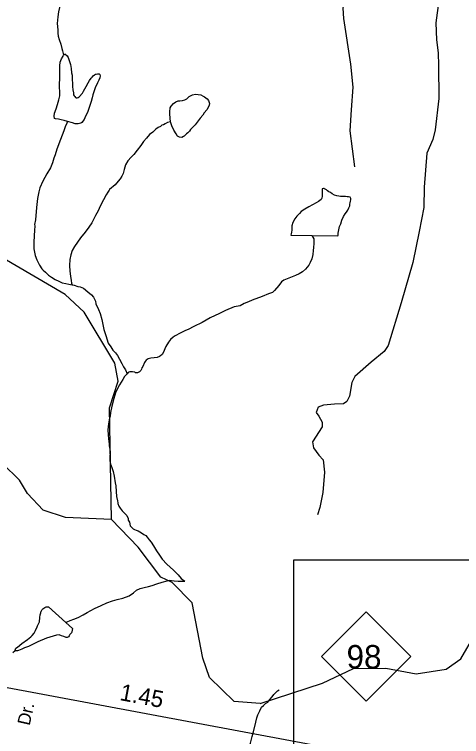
# Model space of a CAD drawing. Extents: x 2126262 to 2293712, y 749403 to 919119.
# Drawn here: x 2203355 to 2206690, y 806453 to 811845 of the extents above; entities that cross this region are included whole.
import ezdxf

# ---------------------------------------------------------------- set-up
doc = ezdxf.new("R2010")
doc.units = 0
for name, color, linetype in [('Exist Hydrographic Creek Single Shore', 7, 'Continuous'), ('Exist Hydrographic Misc Water Feature', 7, 'Continuous'), ('Exist Road Non-System Type 51', 7, 'Continuous'), ('Exist Road Non-System Type 51 Label', 7, 'Continuous'), ('Exist Road Primary NC Attributed', 7, 'Continuous'), ('Exist Road Primary NC Service Mileage Hundredths English Label', 7, 'Continuous'), ('Exist Road Primary NC Shield CELL', 7, 'Continuous'), ('Exist Road Primary NC Shield Number Label', 7, 'Continuous'), ('Map Preparation Inset Cut Line', 7, 'Continuous')]:
    doc.layers.add(name, color=color, linetype=linetype)

msp = doc.modelspace()

# ---------------------------------------------------------------- linework, layer by layer
at = {"layer": 'Exist Hydrographic Creek Single Shore'}
for points in [[(2204077.6, 808074.5), (2203735.6, 808088.1), (2203568.7, 808144), (2203451.6, 808267.8), (2203392.5, 808367.5), (2203266.6, 808491.5), (2203191.6, 808535.7), (2202899.6, 808508.8), (2202692.7, 808381.9), (2202567.6, 808345.1), (2202535.6, 808263.7), (2202360.5, 808205.1), (2201669.7, 808150.4), (2201577.6, 808188.3)], [(2205186.5, 806700.1), (2204994.6, 806713.9), (2204810.7, 806894.8), (2204759.6, 807036.9), (2204681.5, 807451.9), (2204530.6, 807602.6), (2204446.5, 807643.7), (2204278.6, 807866.9), (2204077.6, 808074.5)], [(2205186.5, 806700.1), (2205651.6, 806851.3), (2205884.5, 806961.3), (2206125.7, 806962.8), (2206351.6, 806922.1), (2206575.6, 806956.9), (2206683.6, 807033.4), (2206790.7, 807218.1), (2206906.5, 807310.8), (2207205.7, 807435.9), (2207395.6, 807612.4), (2207503.6, 807672.5), (2207587.5, 807674.1), (2207787.6, 807574.8), (2207997.6, 807334.2), (2208424.5, 807036.8), (2208599.6, 807072.6), (2208740.5, 807207.5), (2208922.6, 807315.2)]]:
    msp.add_lwpolyline(points, dxfattribs=at)
at = {"layer": 'Exist Hydrographic Misc Water Feature'}
for points in [[(2203696, 811907.7), (2203690, 811895.7), (2203684.3, 811863.6), (2203678.5, 811825.7), (2203676.9, 811801.6), (2203674.8, 811777.6), (2203675.1, 811753.6), (2203677.3, 811727.6), (2203679.4, 811705.7), (2203681.6, 811681.7), (2203689.6, 811657.8), (2203699.9, 811623.8), (2203708.1, 811589.9), (2203712.4, 811573.9), (2203718.3, 811552), (2203720.6, 811542)], [(2203751.7, 811046.4), (2203725.7, 811052.2), (2203703.8, 811058), (2203683.9, 811061.9), (2203659.9, 811065.7), (2203653.7, 811067.7), (2203651.5, 811085.7), (2203653.5, 811107.7), (2203665.2, 811139.8), (2203675.1, 811171.8), (2203686.7, 811205.9), (2203692.5, 811235.9), (2203692.3, 811264), (2203692.1, 811303.9), (2203693.5, 811385.9), (2203693.3, 811403.9), (2203693.1, 811459.9), (2203696.8, 811487.9), (2203706.6, 811511.9), (2203718.5, 811532), (2203720.6, 811542)], [(2203720.6, 811542), (2203728.6, 811546.1), (2203730.2, 811550.1), (2203748.5, 811536.2), (2203756.5, 811522.3), (2203766.7, 811494.3), (2203773.1, 811470.4), (2203779, 811440.5), (2203781.3, 811408.5), (2203785.6, 811390.5), (2203785.8, 811356.5), (2203787.8, 811330.6), (2203788, 811306.6), (2203790.3, 811282.6), (2203794.4, 811258.6), (2203796.4, 811244.6), (2203800.5, 811236.7), (2203804.6, 811230.7), (2203810.6, 811224.7), (2203816.5, 811222.7), (2203822.5, 811222.8), (2203830.5, 811224.9), (2203838.5, 811228.9), (2203862.3, 811257), (2203870.3, 811271.1), (2203889.9, 811307.2), (2203903.9, 811333.3), (2203915.8, 811351.4), (2203927.5, 811369.5), (2203933.6, 811375.5), (2203941.6, 811385.6), (2203951.3, 811393.6), (2203959.3, 811399.7), (2203963.4, 811399.8), (2203975.3, 811401.8), (2203987.3, 811399.9), (2203991.2, 811396), (2203993.5, 811386), (2203991.4, 811371.9), (2203985.5, 811353.9), (2203973.8, 811333.8), (2203958, 811297.7), (2203948.4, 811273.7), (2203940.6, 811243.6), (2203934.4, 811221.6), (2203926.9, 811193.6), (2203909, 811141.4), (2203901.2, 811119.4), (2203879.5, 811073.3), (2203873.8, 811061.3), (2203857.8, 811037.1), (2203849.8, 811033.1), (2203830.1, 811028.9), (2203808.1, 811028.8), (2203787.8, 811034.6), (2203751.7, 811046.4)], [(2204519.5, 811043.7), (2204513.3, 811099.6), (2204513.1, 811117.6), (2204516.8, 811147.6), (2204522.7, 811159.6), (2204540.6, 811179.7), (2204558.6, 811191.9), (2204576.5, 811200), (2204588.6, 811200.1), (2204608.5, 811202.2), (2204626.5, 811206.3), (2204640.2, 811214.4), (2204658.3, 811232.6), (2204684.1, 811244.7), (2204706.1, 811248.9), (2204724.1, 811247), (2204746, 811243.1), (2204762.2, 811235.3), (2204772.3, 811229.3), (2204792.4, 811213.5), (2204802.2, 811201.6), (2204808.6, 811179.6), (2204806.5, 811167.6), (2204802.8, 811155.6), (2204790.7, 811133.5), (2204771.1, 811109.4), (2204759, 811093.3), (2204739.3, 811069.2), (2204717.5, 811039), (2204701.8, 811020.9), (2204687.8, 811004.8), (2204668.1, 810984.7), (2204660.1, 810972.6), (2204648, 810960.6), (2204638.4, 810952.5), (2204630.4, 810944.4), (2204620.3, 810936.4), (2204616.2, 810932.4), (2204602.3, 810926.2), (2204586.3, 810928.2), (2204570.3, 810936.1), (2204560.3, 810954), (2204544.1, 810979.9), (2204527.9, 811013.7), (2204519.5, 811043.7)], [(2203751.7, 811046.4), (2203746, 811032.4), (2203734.1, 811006.3), (2203722.2, 810976.2), (2203698.8, 810912), (2203671.4, 810837.9), (2203657.6, 810795.8), (2203647.8, 810771.7), (2203637.9, 810737.7), (2203624.2, 810699.6), (2203596.5, 810653.4), (2203567, 810599.2), (2203543.2, 810551.1), (2203535.6, 810521.1), (2203527.8, 810471.1), (2203518.2, 810403), (2203511, 810311), (2203505.3, 810275), (2203507.3, 810265), (2203505.5, 810231), (2203501.8, 810193), (2203499.9, 810141), (2203500.6, 810095), (2203508.8, 810045), (2203523.1, 810011.2), (2203541.4, 809971.3), (2203559.6, 809945.4), (2203569.5, 809935.5)], [(2204519.5, 811043.7), (2204497.5, 811037.5), (2204479.9, 811027.4), (2204465.7, 811019.3), (2204453.8, 811017.2), (2204443.8, 811009.1), (2204427.8, 811001.1), (2204410, 810986.9), (2204386, 810966.7), (2204362.4, 810948.6), (2204338.6, 810920.4), (2204318.7, 810896.3), (2204298.8, 810866.2), (2204269.1, 810830), (2204245.3, 810799.9), (2204225.6, 810777.7), (2204201.8, 810751.5), (2204184, 810721.5), (2204173.9, 810687.5), (2204166.4, 810657.4), (2204156.5, 810637.3), (2204144.6, 810617.2), (2204128.8, 810599.1), (2204105, 810573), (2204063.2, 810536.7), (2204061.4, 810532.7), (2204051.3, 810516.6), (2204039.6, 810498.6), (2204019.7, 810460.4), (2203994.1, 810414.2), (2203978.3, 810378.2), (2203960.5, 810344), (2203931, 810287.9), (2203909.2, 810255.7), (2203881.5, 810219.5), (2203847.7, 810177.3), (2203824.1, 810145.2), (2203802.2, 810113.1), (2203786.6, 810082.9), (2203774.7, 810048.9), (2203768.8, 810014.8), (2203765.3, 809970.9), (2203767.5, 809926.9), (2203773.7, 809890.9), (2203778, 809857), (2203780, 809837), (2203784.3, 809825.1)], [(2205573, 810193.2), (2205767, 810190.5), (2205769, 810198.5), (2205768.8, 810212.5), (2205774.8, 810236.5), (2205780.5, 810260.6), (2205788.3, 810280.6), (2205796.3, 810308.7), (2205808, 810334.8), (2205821.7, 810356.8), (2205831.8, 810368.9), (2205841.6, 810383), (2205849.6, 810401), (2205855.6, 810415), (2205857.2, 810427.1), (2205859.3, 810439.1), (2205861.3, 810451.1), (2205863, 810459.1), (2205863, 810469.1), (2205861.1, 810475.1), (2205859.1, 810481.1), (2205847, 810483), (2205837.1, 810482.9), (2205823, 810484.8), (2205809, 810484.7), (2205787.1, 810484.6), (2205775, 810486.5), (2205759, 810490.4), (2205743, 810494.2), (2205724.8, 810504.1), (2205712.9, 810514.1), (2205700.8, 810519.9), (2205690.7, 810527.9), (2205682.7, 810533.8), (2205676.6, 810537.8), (2205672.5, 810539.8), (2205668.6, 810541.8), (2205664.5, 810543.7), (2205660.6, 810543.7), (2205650.5, 810541.6), (2205648.9, 810529.6), (2205648.9, 810505.6), (2205649.1, 810487.6), (2205647, 810471.6), (2205643.3, 810463.6), (2205633.3, 810455.5), (2205623.3, 810447.4), (2205605.2, 810437.3), (2205577.5, 810423.1), (2205549.6, 810408.9), (2205519.7, 810390.7), (2205493.9, 810372.5), (2205480.1, 810358.5), (2205462.1, 810338.4), (2205446.3, 810318.3), (2205430.5, 810290.2), (2205424.6, 810266.1), (2205422.7, 810248.1), (2205422.7, 810234.1), (2205421.1, 810218.1), (2205419, 810206.1), (2205417, 810196.1), (2205573, 810193.2)], [(2205573, 810193.2), (2205581, 810181.2), (2205587.4, 810169.3), (2205587.4, 810155.3), (2205587.6, 810135.3), (2205585.5, 810105.3), (2205581.8, 810081.3), (2205580, 810051.3), (2205572.2, 810019.2), (2205560.5, 809991.2), (2205550.5, 809973.1), (2205524.8, 809942.9), (2205503.1, 809922.8), (2205479.1, 809908.6), (2205451, 809896.4), (2205413.3, 809880.2), (2205365.3, 809859.9), (2205345.6, 809847.8), (2205325.7, 809819.6), (2205293.9, 809783.4), (2205280, 809767.3), (2205250.1, 809759.1), (2205202.3, 809738.8), (2205128.5, 809710.3), (2205100.6, 809698.1), (2205068.8, 809685.9), (2205038.9, 809667.7), (2204992.7, 809661.4), (2204928.9, 809634.9), (2204883.2, 809610.7), (2204815.6, 809578.2), (2204753.8, 809543.8), (2204692.1, 809515.4), (2204650.3, 809493.1), (2204630.2, 809484.9), (2204590.2, 809464.7), (2204552.5, 809444.4), (2204538.5, 809434.4), (2204518.8, 809418.2), (2204502.8, 809398.1), (2204485, 809366), (2204477.2, 809347.9), (2204465.5, 809321.9), (2204455.5, 809305.8), (2204445.4, 809295.7), (2204435.6, 809289.7), (2204419.8, 809283.6), (2204395.8, 809281.4), (2204371.8, 809279.2), (2204351.7, 809273.1), (2204337.8, 809263.1), (2204330, 809253), (2204324, 809244.9), (2204312.4, 809216.9), (2204306.2, 809204.8), (2204302.3, 809196.8), (2204296.4, 809186.7), (2204286.5, 809176.7), (2204276.5, 809170.6), (2204272.6, 809168.6), (2204264.6, 809168.5), (2204258.4, 809168.5), (2204252.5, 809172.5), (2204234.4, 809176.4), (2204216.6, 809176.2), (2204208.6, 809174.2), (2204202.4, 809170.1), (2204194.5, 809162)], [(2204077.6, 808074.5), (2204063.7, 808908), (2204128.7, 809106.7), (2204102.6, 809241.8), (2203875.7, 809620.4), (2203732.5, 809754.6), (2203264.6, 810026.7), (2203063.7, 810089.9), (2202856.5, 810031.8), (2202632.6, 809895.4), (2202273.6, 809984.8), (2202247.5, 810011.6)], [(2203569.5, 809935.5), (2203587.5, 809919.7), (2203609.8, 809897.8), (2203631.8, 809882), (2203658, 809866.2), (2203686.1, 809852.3), (2203712, 809840.5), (2203738, 809834.7), (2203760.4, 809830.9), (2203784.3, 809825.1)], [(2203784.3, 809825.1), (2203800.3, 809823.1), (2203828.2, 809813.4), (2203846.3, 809811.5), (2203870.3, 809799.6), (2203902.5, 809773.8), (2203930.8, 809750.1), (2203944.7, 809734.2), (2203959.1, 809704.3), (2203961.1, 809684.3), (2203981.2, 809642.4), (2203993.5, 809612.5), (2204005.8, 809566.6), (2204014, 809530.7), (2204022.2, 809492.8), (2204036.8, 809446.8), (2204055, 809389), (2204073.3, 809363.2), (2204089.5, 809337.3), (2204107.5, 809317.4), (2204123.7, 809297.6), (2204139.7, 809269.7), (2204156.1, 809237.8), (2204168.2, 809213.9), (2204182.4, 809192), (2204194.5, 809162)], [(2204194.5, 809162), (2204176.8, 809140), (2204162.9, 809119.8), (2204139.3, 809079.7), (2204111.6, 809025.6), (2204096, 808977.5), (2204080.2, 808919.3), (2204070.6, 808873.3), (2204068.8, 808845.3), (2204065.1, 808831.3), (2204055.2, 808787.2), (2204051.5, 808743.2), (2204053.8, 808705.3), (2204056, 808675.3), (2204062.2, 808637.3), (2204062.2, 808623.4), (2204066.5, 808599.4), (2204068.8, 808575.4), (2204067.1, 808535.4), (2204067.1, 808511.4), (2204071.2, 808485.5), (2204081.5, 808461.5), (2204091.5, 808431.6), (2204099.7, 808397.6), (2204106.3, 808347.7), (2204110.2, 808323.8), (2204112.8, 808281.8), (2204116.9, 808245.9), (2204123.1, 808213.9), (2204127.2, 808197.9)], [(2204127.2, 808197.9), (2204127.2, 808191.9), (2204133.6, 808174), (2204143.6, 808158), (2204157.5, 808138.1), (2204177.8, 808118.3), (2204193.8, 808102.4), (2204204.1, 808080.5), (2204204.1, 808068.5), (2204212.3, 808052.6), (2204218.2, 808026.6), (2204230.5, 808014.7), (2204240.6, 808004.8), (2204250.4, 807998.8), (2204262.5, 807994.9), (2204276.5, 807989), (2204302.7, 807973.2), (2204320.8, 807961.3), (2204334.7, 807953.4), (2204345, 807941.5), (2204359.1, 807921.6), (2204375.3, 807903.7), (2204391.3, 807875.8), (2204415.5, 807840), (2204435.8, 807806.2), (2204457.9, 807776.3), (2204492.2, 807740.6), (2204540.6, 807695), (2204574.8, 807661.2), (2204599, 807633.4), (2204625.1, 807613.5)], [(2203737.6, 807305.6), (2203747.4, 807309.6), (2203771.2, 807319.8), (2203797.3, 807329.9), (2203829.3, 807342.1), (2203867, 807362.4), (2203896.9, 807378.6), (2203952.7, 807409), (2204002.5, 807431.3), (2204044.4, 807451.6), (2204086.2, 807465.9), (2204120.2, 807476.1), (2204162.1, 807486.4), (2204210, 807504.7), (2204241.8, 807526.9), (2204265.8, 807547.1), (2204293.5, 807557.3), (2204321.6, 807565.4), (2204353.6, 807573.7), (2204383.3, 807581.9), (2204417.3, 807594.1), (2204457.3, 807604.4), (2204493, 807616.6), (2204513.1, 807620.8), (2204527, 807618.9), (2204546.9, 807615), (2204577.1, 807613.2), (2204602.9, 807613.4), (2204625.1, 807613.5)], [(2203360.9, 807095), (2203359.1, 807099), (2203365, 807113.1), (2203376.7, 807121.1), (2203410.7, 807147.4), (2203452.6, 807177.6), (2203476.4, 807197.8), (2203488.3, 807207.9), (2203502, 807225.9), (2203512, 807244), (2203523.7, 807272.1), (2203527.8, 807280.2), (2203541.6, 807310.2), (2203545.3, 807342.2), (2203547.3, 807362.2), (2203551, 807376.3), (2203555.1, 807388.3), (2203556.9, 807392.3), (2203561, 807400.3), (2203566.8, 807406.3), (2203582.8, 807416.5), (2203590.8, 807420.5), (2203594.7, 807422.5), (2203604.7, 807422.6), (2203608.8, 807422.6), (2203737.6, 807305.6)], [(2203737.6, 807305.6), (2203787.8, 807259.9), (2203785.8, 807247.9), (2203782.1, 807233.9), (2203780, 807227.9), (2203775.9, 807221.8), (2203767.9, 807213.8), (2203764.3, 807205.8), (2203758.3, 807197.8), (2203748.3, 807193.6), (2203740.3, 807193.6), (2203724.3, 807199.5), (2203706.2, 807205.4), (2203688.2, 807211.3), (2203668.3, 807209.2), (2203644.3, 807203), (2203618.3, 807194.8), (2203594.3, 807188.7), (2203530.5, 807160.2), (2203490.7, 807139.9), (2203460.8, 807125.7), (2203431, 807115.5), (2203410.9, 807105.4), (2203397, 807099.3), (2203385.1, 807095.2), (2203377.1, 807093.2), (2203373, 807093.2), (2203367.1, 807093), (2203360.9, 807095)], [(2203343.3, 807081), (2203360.9, 807095)], [(2205040.9, 806126.9), (2205050.7, 806166.9), (2205058.7, 806197), (2205068.2, 806245.1), (2205076, 806275.1), (2205097.5, 806347.2), (2205109.2, 806377.3), (2205115.3, 806403.3), (2205128.7, 806453.4), (2205138.5, 806487.5), (2205154.1, 806559.5), (2205162.1, 806591.6), (2205169.7, 806615.6), (2205185.5, 806645.7), (2205197.2, 806671.8), (2205211.3, 806683.9), (2205227.1, 806700), (2205244.9, 806710.2), (2205260.9, 806730.2), (2205276.7, 806748.4), (2205290.7, 806766.4), (2205316.5, 806794.6), (2205330.2, 806802.6)]]:
    msp.add_lwpolyline(points, dxfattribs=at)
at = {"layer": 'Exist Road Non-System Type 51'}
for points in [[(2206052.6, 813112.1), (2206034.7, 812955.4), (2206026.4, 812807.4), (2205999.9, 812691.5), (2205893.8, 812219.5), (2205821.9, 811985.5), (2205803.8, 811892), (2205808, 811815.1), (2205861.7, 811472.3), (2205878.5, 811301.9), (2205866.6, 811132.2), (2205855.4, 810975.8), (2205891, 810705.6)], [(2206519.1, 811948.4), (2206498.2, 811780.9), (2206501.7, 811654.5), (2206514.2, 811556.7), (2206518.4, 811464.5), (2206520.5, 811218), (2206494, 810983.4), (2206476.6, 810911.5), (2206430.5, 810809.5), (2206411, 810555.4), (2206408.9, 810403.8), (2206372.6, 810223.7), (2206327.2, 809991.2), (2206239.3, 809690.9), (2206142.4, 809373.2), (2206113.1, 809328.5), (2206015.4, 809247.5), (2205893.3, 809142.1), (2205872.4, 809096), (2205854.2, 808994), (2205833.3, 808953.5), (2205809.6, 808936.8), (2205741.2, 808934), (2205660.3, 808927), (2205621.2, 808913), (2205605.8, 808872.5), (2205624, 808844.6), (2205650.5, 808799.9), (2205649.1, 808765), (2205577.2, 808652.6), (2205585.6, 808607.9), (2205626.1, 808554.8), (2205656.8, 808519.9), (2205666.5, 808427.7), (2205654.7, 808274.8), (2205632.4, 808163.1), (2205615.6, 808107.2)]]:
    msp.add_lwpolyline(points, dxfattribs=at)
at = {"layer": 'Exist Road Primary NC Attributed'}
msp.add_lwpolyline([(2202141.9, 807035.5), (2205798.4, 806350.5), (2206225.4, 806286.2), (2207565.7, 806126.3), (2208070.8, 806055.1), (2208552.9, 805998.6), (2209718.4, 805858.6)], dxfattribs=at)
at = {"layer": 'Exist Road Primary NC Shield CELL'}
msp.add_lwpolyline([(2205645, 807050.9), (2205978, 807383.9), (2206311, 807050.9), (2205978, 806717.9)], close=True, dxfattribs=at)
at = {"layer": 'Map Preparation Inset Cut Line'}
msp.add_lwpolyline([(2224442, 807770.9), (2205436.6, 807770.9), (2205436.6, 794867.7), (2224442, 794867.7)], close=True, dxfattribs=at)

# ---------------------------------------------------------------- texts
at = {"layer": 'Exist Road Non-System Type 51 Label'}
msp.add_text('Dr.', height=95, rotation=77.4653, dxfattribs=at).set_placement((2203468, 806530.5))
at = {"layer": 'Exist Road Primary NC Service Mileage Hundredths English Label'}
msp.add_text('1.45', height=125, rotation=349.3893, dxfattribs=at).set_placement((2204134.5, 806725.8))
at = {"layer": 'Exist Road Primary NC Shield Number Label'}
msp.add_text('98', height=175, dxfattribs=at).set_placement((2205832.1, 806961.2))

doc.saveas('drawing.dxf')
